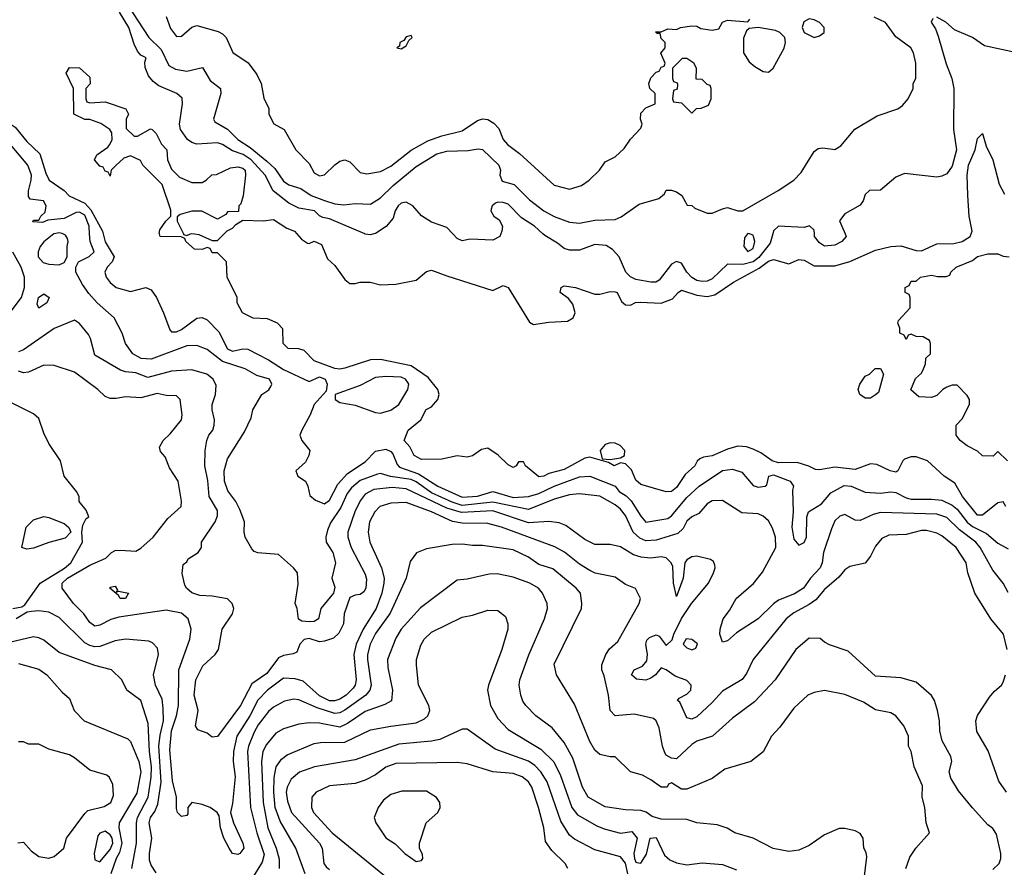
# Model space of a CAD drawing. Header units: inches. Extents: x 1793389 to 1900389, y 320802 to 470796.
# Tile 499 of 656: x 1864655 to 1868515, y 387515 to 390840. Entities that reach past the tile are written whole.
import ezdxf

# ---------------------------------------------------------------- set-up
doc = ezdxf.new("R2010")
doc.units = ezdxf.units.IN
doc.header["$MEASUREMENT"] = 0
doc.layers.add('B8368', color=7, linetype='Continuous')
doc.layers.add('B8369', color=7, linetype='Continuous')

msp = doc.modelspace()

# ---------------------------------------------------------------- linework, layer by layer
at = {"layer": 'B8368', "color": 2}
for points, elevation in [([(1864789.4, 390000), (1864750, 389968.2), (1864736.1, 389950), (1864727.7, 389930), (1864727.2, 389910), (1864747.4, 389887.4), (1864770, 389880.8), (1864810, 389878.7), (1864830, 389888), (1864841.6, 389910), (1864840.7, 389950), (1864845.6, 389970), (1864842.4, 389982.4), (1864834.9, 389994.9), (1864823.7, 390000)], 214), ([(1868530, 388593.2), (1868510, 388629.2), (1868470, 388681.2), (1868420.5, 388770), (1868403.6, 388790), (1868338.9, 388838.9), (1868290, 388887.8), (1868250, 388900.4), (1868030, 388907.6), (1868000.7, 388899.3), (1867950, 388876), (1867930, 388877.2), (1867890, 388899.3), (1867870, 388893.2), (1867850, 388874), (1867837.3, 388842.7), (1867806, 388750), (1867800.4, 388710), (1867792.7, 388690), (1867754.9, 388650), (1867728, 388610), (1867692.5, 388587.5), (1867630, 388563.7), (1867610, 388549.4), (1867550, 388489.4), (1867465.3, 388434.7), (1867430, 388404), (1867410, 388399), (1867399.6, 388430), (1867400.5, 388450), (1867413.3, 388490), (1867437.6, 388522.4), (1867463.7, 388570), (1867531.3, 388628.7), (1867567.3, 388672.7), (1867619.6, 388770), (1867617.6, 388810), (1867605.8, 388845.8), (1867590, 388874), (1867570, 388893.2), (1867550, 388901.2), (1867486, 388906), (1867410, 388954), (1867370, 388953.2), (1867350, 388941.2), (1867317.2, 388902.8), (1867290, 388889.4), (1867270, 388872.7), (1867255.6, 388844.4), (1867235.3, 388824.7), (1867150, 388798.4), (1867110, 388796.3), (1867086.6, 388806.6), (1867060.5, 388830), (1867030, 388895.1), (1867010, 388920.7), (1866990, 388937.6), (1866930, 388971.5), (1866850, 388980.7), (1866810, 388976.9), (1866750, 388958.9), (1866650, 388919.1), (1866510, 388947.5), (1866390, 388934.9), (1866350, 388947.5), (1866270, 388984.8), (1866210, 389027.7), (1866190, 389036.8), (1866108.8, 389048.8), (1866070, 389059.5), (1866057.5, 389057.5), (1865990, 389032.4), (1865955.8, 389004.2), (1865939.1, 388980.9), (1865913.7, 388926.3), (1865874, 388866), (1865861.7, 388838.3), (1865855, 388810), (1865856.9, 388790), (1865883.1, 388750), (1865892.7, 388710), (1865878.8, 388650), (1865890, 388614), (1865886, 388590), (1865836.3, 388530), (1865826, 388490), (1865810, 388479.3), (1865790, 388478), (1865760.9, 388480.9), (1865748.4, 388488.4), (1865742.7, 388530), (1865735.1, 388550), (1865746.3, 388626.3), (1865744, 388670), (1865728.7, 388690), (1865670, 388742), (1865588.9, 388748.9), (1865574.6, 388754.6), (1865564.7, 388764.7), (1865539.3, 388810), (1865535.1, 388830), (1865536, 388870), (1865518.6, 388918.6), (1865502.7, 388950), (1865471.4, 388991.4), (1865457.6, 389030), (1865457, 389070), (1865470, 389118), (1865536.4, 389223.6), (1865562, 389278), (1865569, 389310), (1865604, 389370), (1865631.5, 389388.5), (1865639.1, 389400.9), (1865643.7, 389410), (1865635.1, 389430), (1865584.2, 389444.2), (1865539, 389470), (1865450, 389499.7), (1865390, 389546.6), (1865350, 389562.7), (1865310, 389560.5), (1865170, 389508), (1865131.7, 389511.7), (1865099, 389530), (1865069.5, 389569.5), (1865057.2, 389610), (1865026, 389670), (1864959.3, 389730), (1864926.3, 389766.3), (1864901.1, 389801.1), (1864875.4, 389850), (1864874.8, 389870), (1864885.7, 389890), (1864928.2, 389911.8), (1864947, 389930), (1864931.2, 389970), (1864929.5, 390000)], 210), ([(1864982.2, 390000), (1864990, 389969.2), (1865026, 389910), (1865018, 389890), (1864998, 389870), (1864989.2, 389850), (1864994.5, 389830), (1865009.7, 389809.7), (1865034, 389790), (1865090, 389774), (1865149.5, 389789.5), (1865170, 389780.9), (1865192, 389750), (1865219.6, 389690), (1865243.2, 389623.2), (1865250, 389615.3), (1865270, 389616), (1865290, 389624.5), (1865350, 389669.4), (1865370, 389672.3), (1865390, 389662.7), (1865435.9, 389615.9), (1865470, 389549.6), (1865490, 389540.5), (1865530, 389549.6), (1865550, 389547.6), (1865630, 389506.3), (1865690, 389468), (1865790, 389420.9), (1865830, 389438.7), (1865853, 389430), (1865860.7, 389410), (1865857.2, 389382.8), (1865810, 389331.3), (1865794.5, 389290), (1865760.7, 389230), (1865754, 389210), (1865760.9, 389190), (1865792.7, 389150), (1865789.2, 389130), (1865775.5, 389104.5), (1865738, 389070), (1865746, 389050), (1865775.3, 389030), (1865785.2, 389010), (1865793.2, 388973.2), (1865815.1, 388955.1), (1865850, 388940.9), (1865870, 388955.1), (1865902.2, 389017.8), (1865940.4, 389059.6), (1866010, 389105.6), (1866050, 389148), (1866090, 389155.6), (1866110, 389146.3), (1866117.7, 389137.7), (1866134.9, 389094.9), (1866144.6, 389084.6), (1866218.1, 389058.1), (1866294, 389010), (1866390, 388967.1), (1866450, 388971), (1866510, 388989.7), (1866590, 388966), (1866650, 388969.7), (1866690, 388981.7), (1866750, 389010.9), (1866850, 389047.1), (1866890, 389049.6), (1866989.7, 389009.7), (1867005.6, 388990), (1867032.5, 388972.5), (1867052.6, 388952.6), (1867090, 388892), (1867110, 388869.6), (1867196.4, 388883.6), (1867210, 388893.6), (1867270, 388966), (1867318.4, 389010), (1867410, 389071.6), (1867450, 389077.6), (1867485.6, 389065.6), (1867530, 389012.3), (1867550, 389006), (1867578, 389010), (1867584, 389016), (1867591.3, 389050), (1867610, 389054.7), (1867675.3, 389030), (1867688.7, 389010), (1867685.2, 388994.8), (1867687.3, 388910), (1867681.6, 388850), (1867690, 388802), (1867710, 388779.3), (1867730, 388789.4), (1867739.3, 388810), (1867740.5, 388890), (1867746.8, 388910), (1867798.7, 388941.3), (1867835.6, 388984.4), (1867886.7, 389013.3), (1867915.3, 389010), (1867970, 388987), (1868030, 388983), (1868070, 388988.2), (1868090, 388985.1), (1868130, 388964.7), (1868150, 388959.7), (1868230, 388959.7), (1868270, 388955.1), (1868310, 388935.8), (1868330, 388920.5), (1868369.2, 388869.2), (1868390, 388852.1), (1868445.1, 388825.1), (1868490, 388787), (1868530, 388764.5)], 206), ([(1868520.7, 388930), (1868510, 388949.2), (1868490, 388944.5), (1868430, 388897), (1868410, 388897), (1868351.6, 388970), (1868321.7, 389021.7), (1868279, 389050), (1868214, 389110), (1868170, 389125.6), (1868150, 389125.6), (1868124.2, 389115.8), (1868117.3, 389110), (1868098, 389070), (1868090, 389065.2), (1868068, 389070), (1868014.8, 389094.8), (1867990, 389098.4), (1867930, 389076.2), (1867850, 389084.2), (1867790, 389074), (1867775.3, 389075.3), (1867749, 389089), (1867703.2, 389103.2), (1867630, 389102.4), (1867605.2, 389110), (1867560.9, 389140.9), (1867530, 389156), (1867504.1, 389164.1), (1867470, 389166.6), (1867430, 389156), (1867370, 389129.6), (1867335.3, 389124.7), (1867322, 389118), (1867311, 389109), (1867302, 389090), (1867264, 389056), (1867230, 389005.2), (1867210, 388989.2), (1867190, 388988.7), (1867090, 389017.2), (1867070, 389034), (1867054, 389074), (1867030, 389098), (1867010, 389102), (1866986, 389090), (1866963.1, 389103.1), (1866890, 389123.7), (1866870, 389119.5), (1866790, 389076.2), (1866730, 389059.5), (1866710, 389049.6), (1866690, 389047.3), (1866638, 389090), (1866630, 389106), (1866610, 389106), (1866602, 389090), (1866590, 389084), (1866570, 389094), (1866531.3, 389131.3), (1866490, 389159.3), (1866465.5, 389154.5), (1866430, 389129), (1866410, 389124), (1866370, 389129), (1866310, 389116), (1866230, 389115.3), (1866202, 389130), (1866184, 389164), (1866162, 389190), (1866178, 389230), (1866228, 389270), (1866248.9, 389311.1), (1866270, 389322), (1866294, 389350), (1866299, 389370), (1866294, 389390), (1866256.9, 389436.9), (1866190, 389482), (1866070, 389507.6), (1866030, 389505.6), (1865930, 389472.7), (1865910, 389469.4), (1865890, 389472.3), (1865810, 389502), (1865770, 389542.7), (1865750, 389549.3), (1865708, 389550), (1865688, 389570), (1865687.3, 389627.3), (1865666, 389650), (1865627.3, 389667.3), (1865570, 389668.7), (1865528, 389690), (1865508, 389730), (1865508, 389750), (1865468, 389830), (1865466, 389890), (1865430, 389926), (1865410, 389926), (1865402, 389942), (1865390, 389946), (1865370, 389938), (1865340.4, 389940.4), (1865306, 389970), (1865302, 389982), (1865288, 389988), (1865206, 389990), (1865202.7, 390000)], 202), ([(1865297, 390000), (1865298, 389998), (1865310, 389994), (1865325, 390000)], 202), ([(1865340.4, 390000), (1865356.9, 389996.9), (1865410, 389974), (1865430, 389974), (1865456.9, 390000)], 202), ([(1865741.1, 390000), (1865759.6, 389979.6), (1865783.6, 389963.6), (1865790, 389962), (1865810, 389971), (1865838, 389958), (1865862, 389902), (1865890, 389876), (1865930, 389821), (1865950, 389804.7), (1865970, 389804.7), (1865990, 389810.8), (1866029.3, 389810.7), (1866070, 389800.7), (1866130, 389802.8), (1866210, 389818), (1866250, 389852), (1866270, 389858), (1866330, 389834.8), (1866510, 389778), (1866550, 389798), (1866570.7, 389790), (1866653.2, 389653.2), (1866670, 389644), (1866730, 389653.8), (1866802.9, 389657.1), (1866825.2, 389670), (1866833.2, 389690), (1866823.6, 389723.6), (1866806.3, 389746.3), (1866774, 389770), (1866778, 389790), (1866790, 389796), (1866834, 389790), (1866910, 389762.8), (1866930, 389762.8), (1866970, 389774), (1866990, 389773), (1866998, 389770), (1867014.4, 389734.4), (1867030, 389721), (1867050, 389720.7), (1867069.6, 389730.4), (1867087.6, 389732.4), (1867170, 389728.5), (1867214.8, 389745.2), (1867236, 389770), (1867250, 389779.3), (1867310, 389758.9), (1867350, 389754.3), (1867379.8, 389760.2), (1867454, 389810), (1867554.3, 389865.7), (1867590, 389892.9), (1867610, 389899.1), (1867670, 389882.2), (1867710, 389899.6), (1867718.7, 389898.7), (1867730, 389897.4), (1867770, 389875.2), (1867850, 389874.3), (1867910, 389891.3), (1868010, 389936.5), (1868070, 389950.3), (1868110, 389952.9), (1868170, 389935.3), (1868190, 389934), (1868250, 389961.1), (1868317.3, 389962.7), (1868349.7, 389970.3), (1868380.9, 389990), (1868385.1, 390000)], 202), ([(1866043, 390000), (1866030, 389996.3), (1866010, 389999.1), (1866008, 390000)], 206), ([(1866541.3, 390000), (1866537, 389990), (1866510, 389974.9), (1866421.2, 389978.8), (1866390, 389972), (1866370, 389982), (1866353.1, 390000)], 206), ([(1867607, 390000), (1867597.1, 389962.9), (1867552.2, 389907.8), (1867530, 389890.2), (1867490, 389879.6), (1867430, 389881), (1867370, 389824), (1867350, 389814), (1867330, 389813.4), (1867310, 389817.1), (1867290, 389828.4), (1867270.6, 389850), (1867250, 389884.7), (1867230, 389891.3), (1867210, 389881), (1867162, 389818), (1867149.2, 389810.8), (1867130, 389810.7), (1867070, 389820.5), (1867050, 389830.8), (1867030.8, 389850), (1867005.5, 389910), (1866978.5, 389938.5), (1866954.3, 389954.3), (1866910, 389958.4), (1866850, 389936.3), (1866810, 389936.3), (1866790, 389942), (1866763.9, 389963.9), (1866713.4, 389993.4), (1866706.2, 390000)], 206), ([(1867508.4, 390000), (1867496, 389984), (1867494, 389950), (1867510, 389930.8), (1867530, 389942), (1867537, 389970), (1867532.3, 389990), (1867530, 389995.3), (1867516, 390000)], 210), ([(1867891, 390000), (1867895.3, 389990), (1867878, 389970), (1867850, 389956), (1867810, 389951.3), (1867790, 389964.7), (1867771.3, 389990), (1867770.8, 390000)], 206), ([(1864587.1, 389650), (1864662.2, 389750), (1864674.5, 389790), (1864674.7, 389830), (1864661.6, 389870), (1864628.2, 389928.2)], 214), ([(1868528, 389110), (1868490, 389146), (1868471.6, 389128.4), (1868430, 389128.7), (1868410, 389148), (1868370, 389168.7), (1868342, 389190), (1868326, 389210), (1868326, 389250), (1868350, 389274), (1868378, 389330), (1868378, 389350), (1868370, 389366), (1868330, 389406), (1868310, 389406), (1868290, 389398), (1868274, 389390), (1868250, 389366), (1868230, 389358), (1868180.4, 389360.4), (1868148.4, 389388.4), (1868167.3, 389432.7), (1868190, 389454), (1868198, 389470), (1868206, 389490), (1868207.3, 389512.7), (1868226, 389530), (1868226, 389570), (1868222, 389582), (1868196.4, 389596.4), (1868170, 389598), (1868150, 389606), (1868138, 389602), (1868130, 389586), (1868122, 389602), (1868106, 389610), (1868106, 389630), (1868098, 389650), (1868100.4, 389659.6), (1868146, 389710), (1868146, 389750), (1868142, 389762), (1868126, 389770), (1868126, 389790), (1868142, 389798), (1868150, 389814), (1868170, 389814), (1868186, 389830), (1868230, 389838), (1868252.7, 389832.7), (1868287.3, 389832.7), (1868302, 389838), (1868306, 389850), (1868326, 389870), (1868390, 389896), (1868410, 389910.8), (1868450, 389922), (1868490, 389922), (1868510, 389912), (1868534, 389910)], 198), ([(1868526.6, 388370), (1868512, 388430), (1868462.7, 388490), (1868399.3, 388590), (1868372.3, 388670), (1868366, 388710), (1868326, 388770), (1868270, 388815.1), (1868250, 388826), (1868210, 388836.2), (1868190, 388836.2), (1868130, 388820.7), (1868062, 388818), (1868034.4, 388805.6), (1868010, 388775.3), (1867990, 388735.3), (1867970, 388708.7), (1867910, 388695.3), (1867890, 388682), (1867866, 388654), (1867810, 388605.2), (1867775.6, 388564.4), (1867750, 388545.6), (1867690, 388513.6), (1867660.5, 388490), (1867530.8, 388330), (1867504.5, 388275.5), (1867487.5, 388252.5), (1867410, 388206), (1867370, 388161.2), (1867310, 388106), (1867290, 388096), (1867270, 388102), (1867242.9, 388162.9), (1867234, 388170), (1867240.9, 388179.1), (1867270, 388194), (1867286, 388210), (1867288, 388230), (1867270, 388248), (1867224.7, 388264.7), (1867190, 388289.6), (1867170, 388297.2), (1867147.3, 388270), (1867130, 388257), (1867110, 388249.6), (1867072.7, 388252.7), (1867054, 388270), (1867064, 388290), (1867096.4, 388303.6), (1867114.3, 388325.7), (1867116.9, 388350), (1867109.7, 388390.4), (1867114.2, 388405.8), (1867123.9, 388416.1), (1867150, 388426.8), (1867162, 388422), (1867190, 388384.7), (1867212.7, 388407.3), (1867219, 388430), (1867249.4, 388490.6), (1867289.4, 388550.6), (1867355.3, 388630), (1867375.3, 388670), (1867382, 388690), (1867380.4, 388700.4), (1867374.6, 388714.6), (1867363.1, 388723.1), (1867310, 388736), (1867290, 388732.7), (1867270, 388721.2), (1867262, 388710), (1867256.3, 388650), (1867230, 388578), (1867218, 388630), (1867215.6, 388695.6), (1867209.5, 388710), (1867189.6, 388729.6), (1867170, 388733.3), (1867127.9, 388727.9), (1867091.2, 388731.2), (1867060.8, 388740.8), (1867010, 388772.7), (1866970, 388781.2), (1866910, 388780.9), (1866870, 388800.9), (1866795.9, 388855.9), (1866770, 388866.6), (1866730, 388872), (1866650, 388867.1), (1866510, 388913.6), (1866386.8, 388906.8), (1866330, 388923.5), (1866170, 388999.2), (1866115.1, 389004.9), (1866043.2, 388996.8), (1866010, 388979.5), (1865990, 388952.7), (1865968.7, 388910), (1865942, 388830), (1865942, 388810), (1865954, 388770), (1866010, 388664.7), (1866014.6, 388645.4), (1866012.4, 388610), (1866004.5, 388595.5), (1865990, 388585.2), (1865970, 388582.7), (1865950, 388573.2), (1865927.7, 388510), (1865924.9, 388470), (1865906.4, 388433.6), (1865885.5, 388414.5), (1865850, 388402.7), (1865830, 388399.3), (1865790, 388412.8), (1865770, 388409.3), (1865753.4, 388390), (1865741, 388359), (1865727.5, 388352.5), (1865690, 388346.6), (1865670, 388337), (1865624.2, 388275.8), (1865565.1, 388234.9), (1865521.3, 388150), (1865430, 388028), (1865410, 388026), (1865390, 388042), (1865354, 388054), (1865344, 388070), (1865354.5, 388130), (1865338.7, 388190), (1865345.6, 388250), (1865373.8, 388306.2), (1865421.2, 388350), (1865435.1, 388370), (1865449.4, 388450), (1865489, 388510), (1865495.3, 388530), (1865488.7, 388550), (1865470, 388568.7), (1865410, 388579.3), (1865362, 388582), (1865330, 388592.3), (1865309.6, 388609.6), (1865302, 388622), (1865292.7, 388667.3), (1865296.4, 388703.6), (1865310, 388714), (1865315.3, 388724.7), (1865355.3, 388750), (1865368, 388770), (1865368, 388790), (1865421.2, 388870), (1865430, 388894), (1865430, 388915.3), (1865398.4, 388970), (1865392.5, 389032.5), (1865380.9, 389090), (1865382.7, 389150), (1865389.2, 389190), (1865397.2, 389210), (1865412.3, 389230), (1865418, 389250), (1865419.5, 389270), (1865409.2, 389310), (1865409.2, 389330), (1865422.7, 389370), (1865425.6, 389405.6), (1865413.2, 389430), (1865388.7, 389450), (1865330, 389467), (1865250, 389462), (1865157, 389437), (1865110, 389455.1), (1865070, 389458.7), (1865050, 389465.6), (1864950, 389524), (1864933.2, 389590), (1864924.8, 389604.8), (1864890, 389648.7), (1864870, 389662), (1864790, 389629.4), (1864670, 389544.7), (1864650, 389536.9)], 214), ([(1868470, 387506), (1868495.3, 387530), (1868502, 387550), (1868502, 387570), (1868484.7, 387644.7), (1868470, 387668), (1868450, 387682), (1868390, 387749), (1868334.8, 387814.8), (1868304.8, 387864.8), (1868299.3, 387890), (1868309, 387930), (1868305.2, 387950), (1868271.9, 388011.9), (1868262.7, 388050), (1868261.2, 388090), (1868253.2, 388130), (1868241.2, 388170), (1868230, 388188.7), (1868170, 388242), (1868110, 388259), (1868010, 388265.2), (1867903.1, 388363.1), (1867830, 388388), (1867810, 388398), (1867793.2, 388413.2), (1867750, 388414), (1867698, 388370), (1867617.3, 388250), (1867536.1, 388163.9), (1867450, 388100.9), (1867371, 388030), (1867310, 388009.5), (1867290, 387997), (1867230, 387940.9), (1867210, 387942.9), (1867190, 387955.1), (1867184.4, 387964.4), (1867175.4, 387990), (1867162.3, 388062.3), (1867150, 388089.2), (1867139.3, 388099.3), (1867063.5, 388116.5), (1866990, 388109.2), (1866969.3, 388130), (1866963.7, 388190), (1866946.6, 388266.6), (1866937.2, 388290), (1866937.2, 388310), (1866952.3, 388350), (1866967.9, 388372.1), (1866999.5, 388400.5), (1867084, 388550), (1867089, 388570), (1867069, 388609), (1867030, 388625.2), (1866990, 388652.7), (1866910.6, 388669.4), (1866890, 388679.5), (1866850, 388704.5), (1866791.1, 388751.1), (1866752.5, 388772.5), (1866544, 388850), (1866490, 388864.2), (1866390, 388865.1), (1866351.8, 388871.8), (1866270, 388909.7), (1866170, 388946), (1866110, 388944.2), (1866067.3, 388930), (1866048, 388910), (1866026, 388870), (1866021.6, 388830), (1866028.2, 388790), (1866074, 388690), (1866083.7, 388650), (1866082.6, 388630), (1866074.6, 388590), (1866052.9, 388530), (1866002.3, 388450), (1865974.3, 388390), (1865965.7, 388350), (1865973.7, 388250), (1865970.4, 388230), (1865962.5, 388217.5), (1865935.5, 388190), (1865910, 388174.7), (1865890, 388168.4), (1865870, 388168.6), (1865830, 388188.3), (1865765.9, 388245.9), (1865735.2, 388255.2), (1865690, 388256.9), (1865626, 388210), (1865589.3, 388170.7), (1865556.9, 388110), (1865506, 388030), (1865493.1, 387970), (1865491.8, 387930), (1865499.5, 387870), (1865490, 387766), (1865481, 387730), (1865493.4, 387690), (1865530.6, 387610), (1865534, 387590), (1865518, 387570), (1865510, 387565.2), (1865490, 387569.2), (1865476, 387590), (1865456, 387630), (1865442.7, 387670), (1865437.2, 387717.2), (1865428.7, 387730), (1865402, 387750), (1865370, 387762), (1865330, 387769), (1865314.8, 387750), (1865314.6, 387725.4), (1865310, 387719), (1865290, 387714), (1865274, 387730), (1865270, 387746), (1865269.5, 387790.5), (1865254.2, 387854.2), (1865243.3, 387976.7), (1865249.8, 388050), (1865269.7, 388109.6), (1865277.4, 388150), (1865278.7, 388290), (1865322, 388410), (1865327, 388450), (1865316, 388490), (1865290, 388512), (1865230, 388524.5), (1865043.8, 388496.2), (1865013, 388487), (1864970, 388464.5), (1864950, 388460.9), (1864930, 388476), (1864907.3, 388510), (1864866.6, 388550), (1864821.2, 388610), (1864822, 388630), (1864842.9, 388650), (1864930, 388700.4), (1864992.6, 388727.4), (1865015.3, 388750), (1865030, 388757.3), (1865050, 388759.1), (1865110, 388754.8), (1865130, 388766.8), (1865178, 388810), (1865236.6, 388883.4), (1865288, 388930), (1865289, 388951), (1865276, 389030), (1865242.5, 389082.5), (1865225.6, 389125.6), (1865206.8, 389146.8), (1865203.7, 389163.7), (1865217.2, 389190), (1865244.8, 389215.2), (1865289.2, 389270), (1865292.3, 389290), (1865284, 389350), (1865270, 389364), (1865230, 389366), (1865194, 389374), (1865130, 389357), (1865070, 389360.9), (1865033.6, 389353.6), (1865010, 389354), (1864990, 389362), (1864962, 389390), (1864870, 389457.2), (1864790, 389484), (1864750, 389485.2), (1864690, 389458), (1864670, 389455.1), (1864650, 389462)], 218), ([(1864628, 388530), (1864663.2, 388536.8), (1864674.8, 388545.2), (1864735.6, 388630), (1864831.2, 388688.8), (1864855.1, 388710), (1864901.2, 388790), (1864899, 388830), (1864903.1, 388856.9), (1864916.4, 388883.6), (1864926, 388890), (1864916.4, 388916.4), (1864888, 388950), (1864888, 388970), (1864878, 388990), (1864829.1, 389049.1), (1864815.3, 389110), (1864770, 389178), (1864750, 389218), (1864730, 389275.3), (1864710, 389294), (1864610, 389344)], 222), ([(1868128.7, 387510), (1868144.7, 387555.3), (1868168.7, 387590), (1868222, 387650), (1868208.7, 387690), (1868204, 387750), (1868193.2, 387790), (1868194.2, 387834.2), (1868161.2, 387910), (1868149.4, 387969.4), (1868139, 387990), (1868139, 388030), (1868121.2, 388070), (1868090, 388109), (1868070, 388121.2), (1868010, 388133.2), (1867963.3, 388163.3), (1867890, 388192.7), (1867810, 388209), (1867770, 388201.2), (1867744.7, 388190), (1867690, 388139), (1867635.2, 388064.8), (1867602.8, 388030), (1867570, 387968), (1867522, 387930), (1867419.8, 387900.2), (1867370, 387864), (1867270, 387821.2), (1867250, 387822), (1867210, 387846), (1867198, 387842), (1867194, 387830), (1867170, 387829.2), (1867130, 387859), (1867096.4, 387876.4), (1867049.4, 387889.4), (1866990, 387948.7), (1866970, 387948.7), (1866930, 387958), (1866910, 387975.3), (1866890, 388008.7), (1866830, 388155.3), (1866759, 388270), (1866750, 388312), (1866857.2, 388530), (1866859.3, 388550), (1866853.2, 388590), (1866837.2, 388610), (1866745.6, 388685.6), (1866690, 388703.6), (1866650, 388731.8), (1866590, 388760.5), (1866470, 388778), (1866430, 388777.2), (1866390, 388782.7), (1866350, 388780.9), (1866250, 388764), (1866210.7, 388749.3), (1866185.5, 388714.5), (1866170.6, 388650), (1866107.8, 388512.2), (1866050, 388432), (1866028.9, 388390), (1866018.9, 388350), (1866018.9, 388330), (1866033.4, 388230), (1866027.2, 388210), (1866012.2, 388190), (1865930, 388131), (1865910, 388121), (1865890, 388119.2), (1865821.1, 388141.1), (1865750, 388171.8), (1865730, 388174.5), (1865692.8, 388167.2), (1865650, 388143.7), (1865630, 388126.6), (1865590, 388074.5), (1865574.5, 388045.5), (1865551.8, 387990), (1865548.9, 387970), (1865559.5, 387750), (1865584.9, 387650), (1865614.1, 387565.9), (1865605.1, 387534.9), (1865565.5, 387470)], 222), ([(1867966, 387470), (1867976, 387556), (1867973.2, 387573.2), (1867964, 387590), (1867962, 387630), (1867950, 387648), (1867930, 387658), (1867890, 387668), (1867867.3, 387667.3), (1867810, 387642), (1867750, 387601.2), (1867710, 387582.7), (1867670, 387577.2), (1867609.4, 387589.4), (1867530, 387629), (1867458, 387650), (1867429.1, 387669.1), (1867390, 387682), (1867310, 387689.3), (1867270, 387702.7), (1867170, 387704.5), (1867134.8, 387714.8), (1867111.6, 387731.6), (1867090, 387738.4), (1867030, 387740.9), (1866950, 387752.3), (1866883.7, 387790), (1866861.6, 387830), (1866823.5, 387943.5), (1866790, 388005.2), (1866742, 388062), (1866679, 388110), (1866639, 388150), (1866627.2, 388167.2), (1866619.3, 388190), (1866612.7, 388230), (1866616, 388250), (1866651.5, 388348.5), (1866712, 388490), (1866723.7, 388530), (1866722.7, 388550), (1866705.2, 388590), (1866689, 388610), (1866655.3, 388630), (1866590, 388652.7), (1866526.8, 388666.8), (1866495.2, 388664.8), (1866410, 388645.2), (1866370, 388642), (1866226.9, 388533.1), (1866150.7, 388450), (1866130, 388414), (1866097.1, 388330), (1866098.8, 388298.8), (1866116.4, 388210), (1866112.3, 388167.7), (1866086.4, 388153.6), (1866010, 388126.3), (1865940.7, 388079.3), (1865910, 388065.1), (1865830, 388080.5), (1865790, 388082.4), (1865750, 388076.2), (1865690, 388058.4), (1865659, 388041), (1865622.5, 387997.5), (1865608.7, 387970), (1865603.6, 387930), (1865610.2, 387769.8), (1865627.9, 387670), (1865660.3, 387590), (1865672.7, 387547.3), (1865672.7, 387510)], 226), ([(1865190, 387494), (1865170, 387524), (1865163.9, 387543.9), (1865163.5, 387570), (1865173.3, 387630), (1865163, 387690), (1865168, 387710), (1865185.5, 387734.5), (1865197.2, 387762.8), (1865209.8, 387849.8), (1865201.2, 387990), (1865205.8, 388034.2), (1865219.2, 388090), (1865218, 388138), (1865214.3, 388174.3), (1865187.6, 388230), (1865179.6, 388270), (1865199.3, 388350), (1865194.8, 388374.8), (1865175.5, 388395.5), (1865162, 388402), (1865070, 388409.5), (1865030, 388403.6), (1864970, 388381.3), (1864950, 388379.7), (1864930, 388384.7), (1864910, 388395.6), (1864810, 388495.1), (1864770, 388516.2), (1864730, 388521.6), (1864701.6, 388518.4), (1864684.5, 388515.5), (1864642, 388490)], 222), ([(1865774.8, 387490), (1865737.1, 387590), (1865676.1, 387696.1), (1865656.5, 387750), (1865651.3, 387810), (1865652.8, 387867.2), (1865660.4, 387910), (1865680.9, 387939.1), (1865704.2, 387955.8), (1865810, 388000.7), (1865834.6, 388005.4), (1865930, 388006), (1866030, 388054), (1866110, 388069.5), (1866210, 388082), (1866242.5, 388097.5), (1866254.8, 388110), (1866262.8, 388130), (1866258.8, 388150), (1866218.8, 388230), (1866210.8, 388310), (1866210.8, 388330), (1866227.1, 388387.1), (1866240.7, 388410), (1866270, 388437.2), (1866390, 388496), (1866430, 388504), (1866490, 388524), (1866530, 388522), (1866559, 388499), (1866568.7, 388470), (1866568.7, 388450), (1866545.2, 388370), (1866492.7, 388230), (1866489.5, 388209.5), (1866501.2, 388150), (1866530, 388099), (1866570, 388056), (1866698.2, 387978.2), (1866748.5, 387928.5), (1866775.5, 387875.5), (1866819.7, 387750), (1866841.3, 387721.3), (1866917.7, 387677.7), (1866946.2, 387666.2), (1867010, 387649.5), (1867055.1, 387655.1), (1867076.2, 387630), (1867062.7, 387570), (1867065.1, 387550), (1867070, 387536), (1867074.5, 387534.5), (1867090, 387532), (1867112.7, 387567.3), (1867127.3, 387630), (1867150, 387631.6), (1867182.4, 387562.4), (1867204.1, 387544.1), (1867230, 387533.2), (1867270, 387525.2), (1867330, 387532.7), (1867410, 387526), (1867464.8, 387504.8)], 230), ([(1865095.1, 387510), (1865113, 387610), (1865113.1, 387690), (1865117.2, 387710), (1865159.3, 387790), (1865170.7, 387869.3), (1865172.3, 387910), (1865163.5, 387970), (1865159.3, 388079.3), (1865129.5, 388169.5), (1865075.3, 388210), (1865055.3, 388250), (1865015.3, 388290), (1864950, 388307), (1864810, 388358), (1864750, 388406.6), (1864730, 388416), (1864710, 388419.3), (1864570, 388386.6)], 226), ([(1864650, 388315.1), (1864730, 388292.7), (1864761.2, 388270), (1864822, 388202), (1864850, 388178), (1864868.7, 388130), (1864908, 388090), (1865079.6, 388019.6), (1865090, 388009), (1865122.4, 387930), (1865129.6, 387890), (1865114.1, 387805.9), (1865045.1, 387690), (1865043.5, 387670), (1865055.8, 387610), (1865046.4, 387573.6), (1865032.8, 387550), (1865012.8, 387490)], 230), ([(1868524, 387810), (1868493.6, 387853.6), (1868451.8, 387971.8), (1868407.5, 388047.5), (1868403.7, 388090), (1868409.6, 388110.4), (1868457.5, 388182.5), (1868475.1, 388204.9), (1868504, 388230), (1868510, 388242), (1868519.3, 388270)], 214), ([(1867039.8, 387490), (1867030, 387532), (1867010, 387556.2), (1866910, 387583.6), (1866830, 387625.1), (1866810, 387640.9), (1866776.4, 387696.4), (1866723, 387850), (1866698.7, 387890), (1866674.9, 387914.9), (1866650, 387931.2), (1866519.3, 387979.3), (1866410, 388057.2), (1866390, 388057.2), (1866302.8, 388017.2), (1866270, 388009.6), (1866142, 387998), (1865970, 387936.2), (1865810.3, 387909.7), (1865751.9, 387888.1), (1865719.2, 387860.8), (1865703.1, 387830), (1865700.3, 387810), (1865705.1, 387774.9), (1865720.3, 387730), (1865830.4, 387610), (1865841.6, 387590), (1865847.2, 387530), (1865856.9, 387516.9), (1865870, 387506.7)], 234), ([(1864648.4, 387611.6), (1864670, 387614), (1864699.6, 387579.6), (1864730, 387558), (1864770, 387551.3), (1864790, 387558), (1864828.7, 387590), (1864839.3, 387630), (1864910, 387726.8), (1864922.5, 387737.5), (1864986.1, 387753.9), (1865012, 387770), (1865023.3, 387796.7), (1865020.1, 387840.1), (1865007, 387867), (1864996.4, 387876.4), (1864930, 387896.3), (1864870, 387945.1), (1864850, 387956.2), (1864770, 387979), (1864730, 387998), (1864690, 387998), (1864670, 388008), (1864650, 388008)], 234), ([(1866804, 387510), (1866794, 387530), (1866740.7, 387580.7), (1866716, 387616), (1866709.3, 387670), (1866689.6, 387750), (1866662.9, 387830), (1866649.4, 387850), (1866625.2, 387870), (1866590, 387883.6), (1866510, 387889.5), (1866410, 387920.9), (1866370, 387926.6), (1866130, 387922.4), (1866090, 387907.6), (1866050, 387878.4), (1866010, 387857), (1865970, 387844.5), (1865870, 387835.1), (1865818, 387810), (1865801, 387790), (1865798.8, 387750), (1865807.3, 387730), (1865880.5, 387650), (1866128.3, 387448.3)], 238)]:
    msp.add_lwpolyline(points, dxfattribs=dict(at, elevation=elevation))
for points, elevation in [([(1864730, 389708), (1864724, 389724), (1864729.2, 389750), (1864750, 389764.7), (1864770.8, 389750), (1864761, 389730)], 210), ([(1867970, 389355.3), (1867948.7, 389370), (1867942, 389390), (1867949.1, 389410.9), (1867970, 389442), (1867986, 389450), (1868008.4, 389471.6), (1868030, 389472), (1868042, 389450), (1868022, 389378), (1868010, 389368), (1867990, 389355.3)], 198), ([(1866090, 389441), (1866050, 389436.9), (1865990, 389405.2), (1865891.3, 389370), (1865891.3, 389350), (1865910, 389338.8), (1865970, 389328), (1866050, 389298.7), (1866070, 389296.5), (1866110, 389309), (1866142, 389330), (1866176.9, 389390), (1866180.5, 389410), (1866177, 389417), (1866167, 389430), (1866150, 389437.6)], 206), ([(1866970, 389180.7), (1866950, 389174), (1866930.8, 389150), (1866938, 389118), (1866970, 389114.8), (1867010, 389122), (1867026, 389130), (1867028, 389150), (1867009, 389170), (1866990, 389179.5)], 202), ([(1864683.3, 388763.3), (1864664, 388770), (1864681.2, 388850), (1864710, 388878.8), (1864749.3, 388890.7), (1864770, 388886.8), (1864830, 388864), (1864848, 388848), (1864856, 388830), (1864833.5, 388806.5), (1864770, 388789.7), (1864710, 388767.1)], 222), ([(1865034, 388594), (1865042, 388598), (1865082, 388590), (1865070, 388569.6), (1865048.7, 388570), (1865042, 388582), (1865009.2, 388610), (1865010, 388614), (1865030, 388618), (1865038, 388602)], 214), ([(1867268.1, 388411.9), (1867256.3, 388390), (1867270, 388376.3), (1867290, 388368.7), (1867305.2, 388374.8), (1867311.8, 388391.8), (1867290, 388409.2)], 214), ([(1866250, 387814), (1866153.6, 387813.6), (1866110, 387801.2), (1866082, 387778), (1866061, 387750), (1866044.7, 387710), (1866051, 387690), (1866090.5, 387630.5), (1866127.1, 387607.1), (1866164.7, 387570), (1866210, 387538), (1866230, 387542), (1866235.3, 387550), (1866234.6, 387565.4), (1866222, 387590), (1866222, 387610), (1866249, 387690), (1866294, 387730), (1866304, 387750), (1866302, 387770), (1866289.1, 387789.1)], 242), ([(1864990, 387656.4), (1864970, 387649.6), (1864961.8, 387638.2), (1864947.7, 387570), (1864950, 387544.9), (1864970, 387536.4), (1865010, 387585.7), (1865019.8, 387610), (1865017.1, 387630), (1865010, 387643)], 234)]:
    msp.add_lwpolyline(points, close=True, dxfattribs=dict(at, elevation=elevation))
at = {"layer": 'B8369', "color": 2}
for points, elevation in [([(1865078, 390898), (1865161.6, 390770), (1865210, 390723.8), (1865240.2, 390660.2), (1865266.3, 390646.3), (1865310, 390638.3), (1865372.4, 390652.4), (1865401.3, 390601.3), (1865442.8, 390570), (1865444, 390550), (1865414.8, 390450), (1865419.8, 390439.8), (1865470, 390410.5), (1865510.6, 390370), (1865559.3, 390339.3), (1865624.5, 390284.5), (1865656, 390256), (1865690, 390206.4), (1865710, 390192.7), (1865757.3, 390177.3), (1865797.3, 390150), (1865850, 390130.3), (1865890, 390118.4), (1865926.3, 390113.7), (1865970, 390118.8), (1866030, 390116), (1866070, 390140.7), (1866119.5, 390190), (1866210, 390263.8), (1866290, 390313.4), (1866330, 390324.2), (1866413.4, 390326.6), (1866453, 390333), (1866470, 390330.7), (1866533.4, 390270), (1866540.4, 390250), (1866537.6, 390230), (1866547.1, 390207.1), (1866593.3, 390193.3), (1866654.1, 390134.1), (1866710.3, 390090.3), (1866750, 390068), (1866810, 390045.5), (1866850, 390042), (1866910, 390053.4), (1866990, 390056), (1867013.6, 390066.4), (1867083.7, 390116.3), (1867160.9, 390139.1), (1867183.2, 390156.8), (1867190, 390171.3), (1867210, 390171.3), (1867230, 390164.7), (1867251.3, 390150), (1867272, 390112), (1867290, 390111.3), (1867301.4, 390101.4), (1867350, 390080.7), (1867370, 390080.7), (1867410, 390098.8), (1867430, 390102.8), (1867470, 390090.6), (1867490, 390090.7), (1867628.7, 390170), (1867689.3, 390210.7), (1867718.9, 390241.1), (1867770, 390322.8), (1867785.4, 390334.6), (1867803.2, 390336.8), (1867850, 390330.6), (1867874.2, 390345.8), (1867929.4, 390410.6), (1868017.2, 390462.8), (1868098, 390490), (1868116.5, 390503.5), (1868138, 390530), (1868158, 390570), (1868158, 390590), (1868168.7, 390610), (1868168.7, 390670), (1868159, 390710), (1868149, 390730), (1868090, 390772.7), (1868049.7, 390829.7), (1868005.2, 390850)], 210), ([(1864254, 390850), (1864301.2, 390810), (1864330, 390762), (1864390, 390702), (1864415.3, 390670), (1864428.7, 390630), (1864429.3, 390590), (1864449.3, 390550), (1864487.7, 390527.7), (1864550, 390476), (1864638, 390418), (1864682.7, 390362.7), (1864733.6, 390313.6), (1864757.6, 390237.6), (1864771.1, 390211.1), (1864829.4, 390170), (1864849.7, 390149.7), (1864910, 390120.4), (1864934.1, 390094.1), (1864979.7, 390010), (1864982.2, 390000)], 206), ([(1866008, 390000), (1865870, 390058.7), (1865843.8, 390063.8), (1865830.4, 390070.4), (1865811, 390090), (1865750, 390101.1), (1865710, 390120.4), (1865649.1, 390169.1), (1865618, 390230), (1865562.4, 390290), (1865530.8, 390310.8), (1865490, 390325.5), (1865450, 390350.3), (1865430, 390357.4), (1865350, 390352.3), (1865330, 390358), (1865313.4, 390370), (1865286, 390410), (1865282, 390430), (1865294, 390510), (1865292.7, 390532.7), (1865271.3, 390550), (1865200.3, 390580.3), (1865178, 390598), (1865159.9, 390619.9), (1865146.8, 390653.2), (1865146, 390674), (1865150.8, 390690), (1865130, 390701), (1865116.7, 390716.7), (1865103.8, 390743.8), (1865083.6, 390810), (1865046, 390870)], 206), ([(1865230, 390852), (1865246, 390806), (1865270, 390774.8), (1865290, 390775.5), (1865330, 390810.8), (1865350, 390817.3), (1865433.7, 390793.7), (1865450, 390784.7), (1865464.7, 390770), (1865490.9, 390710.9), (1865550.7, 390670.7), (1865585.4, 390625.4), (1865602, 390590), (1865612.7, 390532.7), (1865631.6, 390491.6), (1865632, 390470), (1865651.6, 390431.6), (1865692, 390410), (1865738, 390330), (1865790, 390276.3), (1865810, 390238.8), (1865830, 390227.3), (1865850, 390231), (1865890, 390270.8), (1865910, 390284.7), (1865930, 390291), (1865950, 390282), (1865990, 390241), (1866016, 390236), (1866070, 390244.9), (1866110, 390265.5), (1866190, 390328), (1866255.4, 390364.6), (1866310, 390384.4), (1866390, 390404), (1866450, 390444.9), (1866470, 390450.8), (1866490, 390448.2), (1866514.4, 390434.4), (1866533.4, 390413.4), (1866550.6, 390370), (1866567.3, 390350), (1866615.1, 390315.1), (1866750, 390191.3), (1866810, 390174.8), (1866858, 390190), (1866888, 390210), (1866928, 390250), (1866950, 390282), (1866990, 390302), (1867024.7, 390335.3), (1867050, 390372), (1867090, 390414), (1867095.3, 390430), (1867088.7, 390450), (1867090, 390474), (1867110, 390494), (1867146, 390510), (1867146, 390550), (1867126, 390570), (1867122, 390590), (1867130, 390612), (1867150, 390634), (1867162, 390638), (1867170, 390654), (1867182, 390658), (1867186, 390670), (1867168.7, 390708.7), (1867186, 390730), (1867186, 390750), (1867170, 390766), (1867166, 390786), (1867154, 390786), (1867147.3, 390792.7), (1867170, 390792), (1867196.4, 390803.6), (1867230, 390802), (1867246, 390810), (1867290, 390816), (1867310, 390814.8), (1867325.8, 390805.8), (1867370, 390798.4), (1867395.6, 390804.4), (1867410, 390830.6), (1867430, 390838.4), (1867510, 390832), (1867518, 390842)], 214), ([(1868235.3, 390844.7), (1868228.7, 390830), (1868244.8, 390804.8), (1868255.6, 390775.6), (1868287.2, 390667.2), (1868309.6, 390610), (1868316.9, 390570), (1868316.2, 390410), (1868327.3, 390330), (1868310, 390266), (1868290, 390236), (1868270, 390226), (1868250, 390222.8), (1868123.1, 390236.9), (1868090, 390222), (1868030, 390172), (1867986, 390170), (1867970, 390154), (1867962, 390130), (1867950, 390112), (1867890, 390078), (1867869.1, 390050.9), (1867891, 390000)], 206), ([(1868744, 390870), (1868747.3, 390832.7), (1868738, 390822), (1868690, 390818.8), (1868670, 390810.8), (1868657, 390763), (1868649.3, 390750), (1868610, 390719.3), (1868590, 390710.5), (1868570, 390708.2), (1868437.3, 390737.3), (1868390.4, 390770.4), (1868320.3, 390800.3), (1868286, 390830), (1868251, 390850)], 206), ([(1865202.7, 390000), (1865202, 390002), (1865204.7, 390015.3), (1865228, 390050), (1865248, 390070), (1865247.3, 390092.7), (1865213.6, 390193.6), (1865138, 390270), (1865128.4, 390288.4), (1865090, 390306), (1865063.6, 390296.4), (1865031.6, 390268.4), (1865014, 390250), (1865010, 390226), (1865002, 390242), (1864990, 390246), (1864982, 390262), (1864970, 390266), (1864948, 390290), (1864958, 390310), (1865000.4, 390339.6), (1865008, 390350), (1865018, 390370), (1865016.4, 390396.4), (1865008, 390410), (1864972.9, 390432.9), (1864930, 390448.7), (1864910, 390448), (1864868, 390470), (1864866, 390570), (1864838, 390630), (1864850, 390652), (1864890, 390651.3), (1864930, 390614), (1864931.6, 390588.4), (1864914, 390570), (1864914, 390530), (1864918, 390518), (1864930, 390514), (1864990, 390518), (1865070.9, 390490.9), (1865082, 390470), (1865072, 390450), (1865072.7, 390412.7), (1865103.6, 390383.6), (1865116.4, 390383.6), (1865168.4, 390411.6), (1865174, 390410), (1865190, 390394), (1865211.6, 390351.6), (1865232, 390330), (1865234, 390290), (1865250, 390254), (1865282, 390222), (1865330, 390202), (1865370, 390202), (1865386, 390210), (1865408.4, 390231.6), (1865427.3, 390232.7), (1865481.2, 390258.8), (1865510, 390262.8), (1865530, 390257.3), (1865538.8, 390250), (1865541, 390230), (1865530.7, 390149.3), (1865522, 390118), (1865514, 390110), (1865512.7, 390087.3), (1865470, 390086), (1865463.6, 390076.4), (1865430, 390058), (1865368.9, 390088.9), (1865330, 390089), (1865284.7, 390075.3), (1865272.7, 390067.3), (1865272, 390050), (1865297, 390000)], 202), ([(1868385.1, 390000), (1868389.4, 390010), (1868376.9, 390070), (1868371.6, 390150), (1868369.7, 390230), (1868374, 390270), (1868400.9, 390330), (1868410, 390374), (1868430, 390394), (1868443.5, 390343.5), (1868470.3, 390290.3), (1868495.4, 390195.4), (1868515.9, 390155.9)], 202), ([(1864929.5, 390000), (1864927.8, 390030), (1864910, 390073.5), (1864890, 390084.8), (1864876.5, 390083.5), (1864830, 390060.5), (1864766, 390054), (1864744, 390044), (1864707.3, 390047.3), (1864710, 390054), (1864730, 390054), (1864738, 390070), (1864755.5, 390084.5), (1864759.3, 390110), (1864748, 390130), (1864696.4, 390136.4), (1864690, 390146), (1864689.3, 390169.3), (1864700.7, 390210), (1864701.6, 390230), (1864687.3, 390270), (1864619.5, 390350)], 210), ([(1866353.1, 390000), (1866330, 390024.7), (1866270, 390046), (1866230, 390071.3), (1866196, 390110), (1866170, 390124), (1866150, 390120.7), (1866139.3, 390110), (1866127.3, 390090), (1866119.1, 390060.9), (1866091.2, 390028.8), (1866050, 390002), (1866043, 390000)], 206), ([(1866706.2, 390000), (1866673.4, 390030), (1866622.9, 390062.9), (1866570, 390116.3), (1866550, 390122.8), (1866530, 390124.7), (1866520.2, 390119.8), (1866508, 390110), (1866503.1, 390096.9), (1866502, 390090), (1866514, 390070), (1866534.7, 390054.7), (1866547.6, 390030), (1866545.6, 390010), (1866541.3, 390000)], 206), ([(1865456.9, 390000), (1865468.7, 390011.3), (1865490, 390022), (1865503.1, 390036.9), (1865530, 390054), (1865610, 390050.8), (1865650, 390056), (1865702, 390022), (1865732, 390010), (1865741.1, 390000)], 202), ([(1867770.8, 390000), (1867770, 390014), (1867751.1, 390031.1), (1867730, 390024.7), (1867630, 390030.8), (1867610, 390011.3), (1867607, 390000)], 206), ([(1864823.7, 390000), (1864821.1, 390001.1), (1864810, 390004), (1864790, 390000.5), (1864789.4, 390000)], 214), ([(1865325, 390000), (1865330, 390002), (1865340.4, 390000)], 202), ([(1867516, 390000), (1867510, 390002), (1867508.4, 390000)], 210)]:
    msp.add_lwpolyline(points, dxfattribs=dict(at, elevation=elevation))
for points, elevation in [([(1867750, 390842.9), (1867728.5, 390831.5), (1867722.8, 390810), (1867731, 390790), (1867770, 390770.7), (1867790, 390777.3), (1867809, 390790), (1867809.3, 390810), (1867790, 390829.3), (1867770, 390839.6)], 214), ([(1867550, 390809.4), (1867514.8, 390805.2), (1867504, 390796), (1867492.8, 390767.2), (1867493, 390710), (1867515.1, 390675.1), (1867536.5, 390656.5), (1867570, 390636.3), (1867590, 390634.8), (1867609.5, 390650.5), (1867651.9, 390728.1), (1867657.2, 390750), (1867654, 390770), (1867635.3, 390790), (1867617.5, 390797.5)], 214), ([(1866190, 390778), (1866170, 390772.7), (1866161, 390759), (1866146, 390750), (1866143.6, 390736.4), (1866134, 390730), (1866150, 390726), (1866170, 390738), (1866181.2, 390758.8), (1866193.2, 390770)], 218), ([(1867270, 390688), (1867252.7, 390687.3), (1867214, 390650), (1867214, 390610), (1867218, 390598), (1867232.7, 390592.7), (1867234, 390586), (1867232.7, 390567.3), (1867218, 390562), (1867214, 390530), (1867218, 390518), (1867250, 390514), (1867290, 390474), (1867308.4, 390491.6), (1867327.3, 390492.7), (1867355.3, 390504.7), (1867366, 390530), (1867366, 390570), (1867362, 390582), (1867350, 390586), (1867330, 390606), (1867307.3, 390607.3), (1867308, 390650), (1867298, 390670)], 214)]:
    msp.add_lwpolyline(points, close=True, dxfattribs=dict(at, elevation=elevation))

doc.saveas('drawing.dxf')
